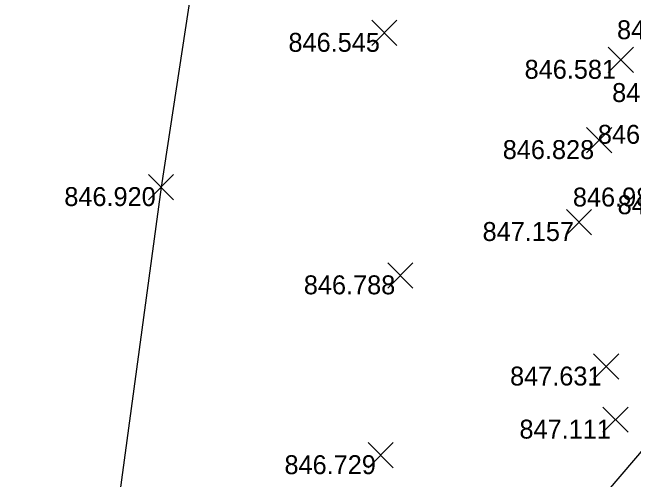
# Model space of a CAD drawing. Extents: x 2228183 to 2230895, y 679226 to 682223.
# Drawn here: x 2228226.36 to 2228259.2, y 680600.66 to 680625.35 of the extents above; entities that cross this region are included whole.
import ezdxf

# ---------------------------------------------------------------- set-up
doc = ezdxf.new("R2010")
doc.units = 0
for name, color, linetype in [('HY_X_Water_Edge', 7, 'Continuous'), ('SC_Scratch1', 7, 'Continuous'), ('SV_X_Random_Point', 7, 'Continuous'), ('SV_X_Terrain_Boundary', 7, 'Continuous')]:
    doc.layers.add(name, color=color, linetype=linetype)

msp = doc.modelspace()

# ---------------------------------------------------------------- linework, layer by layer
at = {"layer": 'HY_X_Water_Edge'}
msp.add_lwpolyline([(2228257.254, 680599.372), (2228272.802, 680617.571), (2228282.168, 680631.469), (2228288.524, 680655.152), (2228295.689, 680691.668), (2228303.446, 680727.882), (2228301.785, 680777.477), (2228295.766, 680798.984)], dxfattribs=at)
at = {"layer": 'SV_X_Random_Point'}
for p, q in [((2228245.359, 680623.601), (2228246.693, 680624.936)), ((2228245.359, 680624.936), (2228246.693, 680623.601)), ((2228257.855, 680622.176), (2228259.189, 680623.511)), ((2228257.855, 680623.511), (2228259.189, 680622.176)), ((2228256.717, 680617.934), (2228258.051, 680619.269)), ((2228256.717, 680619.269), (2228258.051, 680617.934)), ((2228233.553, 680615.449), (2228234.887, 680616.784)), ((2228233.553, 680616.784), (2228234.887, 680615.449)), ((2228255.647, 680613.603), (2228256.981, 680614.938)), ((2228255.647, 680614.938), (2228256.981, 680613.603)), ((2228246.201, 680610.784), (2228247.535, 680612.119)), ((2228246.201, 680612.119), (2228247.535, 680610.784)), ((2228257.086, 680605.964), (2228258.42, 680607.299)), ((2228257.086, 680607.299), (2228258.42, 680605.964)), ((2228257.582, 680603.158), (2228258.916, 680604.493)), ((2228257.582, 680604.493), (2228258.916, 680603.158)), ((2228245.161, 680601.279), (2228246.495, 680602.614)), ((2228245.161, 680602.614), (2228246.495, 680601.279))]:
    msp.add_line(p, q, dxfattribs=at)
at = {"layer": 'SV_X_Terrain_Boundary'}
msp.add_lwpolyline([(2228236.291, 680629.636), (2228234.22, 680616.116), (2228231.484, 680595.831), (2228231.612, 680590.977), (2228231.488, 680586.149), (2228231.742, 680584.061), (2228231.522, 680581.527), (2228231.706, 680580.107), (2228231.348, 680578.345), (2228230.153, 680578.889), (2228229.703, 680581.314), (2228228.816, 680583.157), (2228221.371, 680595.495)], dxfattribs=at)

# ---------------------------------------------------------------- texts
at = {"layer": 'SC_Scratch1'}
for s, p in [('846.514', (2228258.326, 680623.934)), ('846.545', (2228240.956, 680623.268)), ('846.581', (2228253.44, 680621.843)), ('846.579', (2228258.067, 680620.615)), ('846.802', (2228257.314, 680618.408)), ('846.828', (2228252.284, 680617.601)), ('846.920', (2228229.106, 680615.116)), ('846.986', (2228255.993, 680615.092)), ('847.212', (2228258.358, 680614.686)), ('847.157', (2228251.218, 680613.27)), ('846.788', (2228241.768, 680610.451)), ('847.631', (2228252.671, 680605.631)), ('847.111', (2228253.167, 680602.825)), ('846.729', (2228240.744, 680600.946))]:
    msp.add_text(s, height=1, dxfattribs=at).set_placement(p)

doc.saveas('drawing.dxf')
